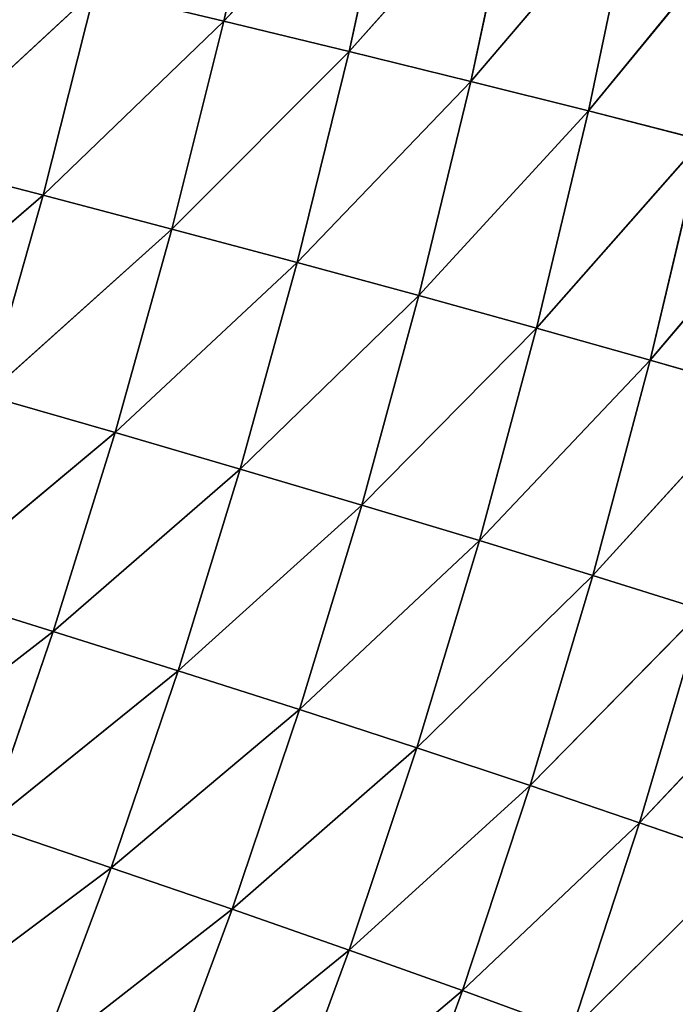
# Model space of a CAD drawing. Extents: x 0 to 500, y 0 to 390.
# Tile 781 of 1056: x 451 to 466, y 128 to 150. Entities that reach past the tile are written whole.
import ezdxf

# ---------------------------------------------------------------- set-up
doc = ezdxf.new("R2010")
doc.units = 0
doc.header["$LTSCALE"] = 25.4
doc.layers.get('0').update_dxf_attribs({"linetype": 'CONTINUOUS'})

# ---------------------------------------------------------------- blocks, each defined once
blk = doc.blocks.new('ATLANTA505_-_S_STL')
at = {"color": 0}
for p, q in [((467.63, 82.051, 258.835), (463.707, 78.807, 262.702)), ((467.63, 82.051, 258.835), (463.707, 78.807, 262.702)), ((467.63, 82.051, 258.835), (465.248, 78.801, 258.007)), ((467.63, 82.051, 258.835), (465.248, 78.801, 258.007)), ((469.054, 82.047, 253.963), (465.248, 78.801, 258.007)), ((469.054, 82.047, 253.963), (465.248, 78.801, 258.007)), ((463.707, 78.807, 262.702), (461.24, 75.668, 261.803)), ((463.707, 78.807, 262.702), (461.24, 75.668, 261.803)), ((463.707, 78.807, 262.702), (465.248, 78.801, 258.007)), ((463.707, 78.807, 262.702), (465.248, 78.801, 258.007)), ((467.967, 78.809, 248.266), (464.192, 75.672, 252.416)), ((467.967, 78.809, 248.266), (464.192, 75.672, 252.416)), ((469.143, 78.823, 243.222), (465.488, 75.685, 247.551)), ((469.143, 78.823, 243.222), (465.488, 75.685, 247.551)), ((467.967, 78.809, 248.266), (465.488, 75.685, 247.551)), ((467.967, 78.809, 248.266), (465.488, 75.685, 247.551)), ((465.248, 78.801, 258.007), (461.24, 75.668, 261.803)), ((465.248, 78.801, 258.007), (461.24, 75.668, 261.803)), ((465.248, 78.801, 258.007), (462.776, 75.666, 257.167)), ((465.248, 78.801, 258.007), (462.776, 75.666, 257.167)), ((466.669, 78.801, 253.195), (462.776, 75.666, 257.167)), ((466.669, 78.801, 253.195), (462.776, 75.666, 257.167)), ((466.669, 78.801, 253.195), (464.192, 75.672, 252.416)), ((466.669, 78.801, 253.195), (464.192, 75.672, 252.416)), ((465.248, 78.801, 258.007), (466.669, 78.801, 253.195)), ((465.248, 78.801, 258.007), (466.669, 78.801, 253.195)), ((466.664, 75.705, 242.572), (462.918, 72.68, 246.826)), ((466.664, 75.705, 242.572), (462.918, 72.68, 246.826)), ((467.718, 75.733, 237.479), (464.093, 72.707, 241.913)), ((467.718, 75.733, 237.479), (464.093, 72.707, 241.913)), ((466.664, 75.705, 242.572), (464.093, 72.707, 241.913)), ((466.664, 75.705, 242.572), (464.093, 72.707, 241.913)), ((466.664, 75.705, 242.572), (465.488, 75.685, 247.551)), ((466.664, 75.705, 242.572), (465.488, 75.685, 247.551)), ((461.24, 75.668, 261.803), (457.036, 72.653, 265.354)), ((461.24, 75.668, 261.803), (457.036, 72.653, 265.354)), ((461.24, 75.668, 261.803), (458.683, 72.648, 260.891)), ((461.24, 75.668, 261.803), (458.683, 72.648, 260.891)), ((462.776, 75.666, 257.167), (458.683, 72.648, 260.891)), ((462.776, 75.666, 257.167), (458.683, 72.648, 260.891)), ((461.24, 75.668, 261.803), (459.585, 75.676, 266.325)), ((461.24, 75.668, 261.803), (459.585, 75.676, 266.325)), ((464.192, 75.672, 252.416), (460.212, 72.651, 256.315)), ((464.192, 75.672, 252.416), (460.212, 72.651, 256.315)), ((462.776, 75.666, 257.167), (460.212, 72.651, 256.315)), ((462.776, 75.666, 257.167), (460.212, 72.651, 256.315)), ((462.776, 75.666, 257.167), (461.24, 75.668, 261.803)), ((462.776, 75.666, 257.167), (461.24, 75.668, 261.803)), ((465.488, 75.685, 247.551), (461.624, 72.662, 251.627)), ((465.488, 75.685, 247.551), (461.624, 72.662, 251.627)), ((464.192, 75.672, 252.416), (461.624, 72.662, 251.627)), ((464.192, 75.672, 252.416), (461.624, 72.662, 251.627)), ((464.192, 75.672, 252.416), (462.776, 75.666, 257.167)), ((464.192, 75.672, 252.416), (462.776, 75.666, 257.167)), ((465.488, 75.685, 247.551), (462.918, 72.68, 246.826)), ((465.488, 75.685, 247.551), (462.918, 72.68, 246.826)), ((465.488, 75.685, 247.551), (464.192, 75.672, 252.416)), ((465.488, 75.685, 247.551), (464.192, 75.672, 252.416)), ((458.683, 72.648, 260.891), (454.397, 69.752, 264.369)), ((458.683, 72.648, 260.891), (454.397, 69.752, 264.369)), ((460.212, 72.651, 256.315), (456.036, 69.752, 259.965)), ((460.212, 72.651, 256.315), (456.036, 69.752, 259.965)), ((458.683, 72.648, 260.891), (456.036, 69.752, 259.965)), ((458.683, 72.648, 260.891), (456.036, 69.752, 259.965)), ((457.036, 72.653, 265.354), (458.683, 72.648, 260.891)), ((457.036, 72.653, 265.354), (458.683, 72.648, 260.891)), ((461.624, 72.662, 251.627), (457.559, 69.759, 255.45)), ((461.624, 72.662, 251.627), (457.559, 69.759, 255.45)), ((460.212, 72.651, 256.315), (457.559, 69.759, 255.45)), ((460.212, 72.651, 256.315), (457.559, 69.759, 255.45)), ((458.683, 72.648, 260.891), (460.212, 72.651, 256.315)), ((458.683, 72.648, 260.891), (460.212, 72.651, 256.315)), ((462.918, 72.68, 246.826), (458.966, 69.775, 250.826)), ((462.918, 72.68, 246.826), (458.966, 69.775, 250.826)), ((461.624, 72.662, 251.627), (458.966, 69.775, 250.826)), ((461.624, 72.662, 251.627), (458.966, 69.775, 250.826)), ((460.212, 72.651, 256.315), (461.624, 72.662, 251.627)), ((460.212, 72.651, 256.315), (461.624, 72.662, 251.627)), ((464.093, 72.707, 241.913), (460.257, 69.799, 246.091)), ((464.093, 72.707, 241.913), (460.257, 69.799, 246.091)), ((462.918, 72.68, 246.826), (460.257, 69.799, 246.091)), ((462.918, 72.68, 246.826), (460.257, 69.799, 246.091)), ((465.149, 72.742, 236.889), (461.432, 69.832, 241.246)), ((465.149, 72.742, 236.889), (461.432, 69.832, 241.246)), ((464.093, 72.707, 241.913), (461.432, 69.832, 241.246)), ((464.093, 72.707, 241.913), (461.432, 69.832, 241.246)), ((461.624, 72.662, 251.627), (462.918, 72.68, 246.826)), ((461.624, 72.662, 251.627), (462.918, 72.68, 246.826)), ((462.918, 72.68, 246.826), (464.093, 72.707, 241.913)), ((462.918, 72.68, 246.826), (464.093, 72.707, 241.913)), ((464.093, 72.707, 241.913), (465.149, 72.742, 236.889)), ((464.093, 72.707, 241.913), (465.149, 72.742, 236.889)), ((456.036, 69.752, 259.965), (451.672, 66.976, 263.368)), ((456.036, 69.752, 259.965), (451.672, 66.976, 263.368)), ((457.559, 69.759, 255.45), (453.301, 66.98, 259.025)), ((457.559, 69.759, 255.45), (453.301, 66.98, 259.025)), ((456.036, 69.752, 259.965), (453.301, 66.98, 259.025)), ((456.036, 69.752, 259.965), (453.301, 66.98, 259.025)), ((456.036, 69.752, 259.965), (454.397, 69.752, 264.369)), ((456.036, 69.752, 259.965), (454.397, 69.752, 264.369)), ((458.966, 69.775, 250.826), (454.817, 66.992, 254.573)), ((458.966, 69.775, 250.826), (454.817, 66.992, 254.573)), ((457.559, 69.759, 255.45), (454.817, 66.992, 254.573)), ((457.559, 69.759, 255.45), (454.817, 66.992, 254.573)), ((457.559, 69.759, 255.45), (456.036, 69.752, 259.965)), ((457.559, 69.759, 255.45), (456.036, 69.752, 259.965)), ((460.257, 69.799, 246.091), (456.22, 67.013, 250.013)), ((460.257, 69.799, 246.091), (456.22, 67.013, 250.013)), ((458.966, 69.775, 250.826), (456.22, 67.013, 250.013)), ((458.966, 69.775, 250.826), (456.22, 67.013, 250.013)), ((461.432, 69.832, 241.246), (457.508, 67.043, 245.345)), ((461.432, 69.832, 241.246), (457.508, 67.043, 245.345)), ((460.257, 69.799, 246.091), (457.508, 67.043, 245.345)), ((460.257, 69.799, 246.091), (457.508, 67.043, 245.345)), ((458.966, 69.775, 250.826), (457.559, 69.759, 255.45)), ((458.966, 69.775, 250.826), (457.559, 69.759, 255.45)), ((462.49, 69.874, 236.291), (458.683, 67.081, 240.569)), ((462.49, 69.874, 236.291), (458.683, 67.081, 240.569)), ((461.432, 69.832, 241.246), (458.683, 67.081, 240.569)), ((461.432, 69.832, 241.246), (458.683, 67.081, 240.569)), ((460.257, 69.799, 246.091), (458.966, 69.775, 250.826)), ((460.257, 69.799, 246.091), (458.966, 69.775, 250.826)), ((461.432, 69.832, 241.246), (460.257, 69.799, 246.091)), ((461.432, 69.832, 241.246), (460.257, 69.799, 246.091)), ((462.49, 69.874, 236.291), (461.432, 69.832, 241.246)), ((462.49, 69.874, 236.291), (461.432, 69.832, 241.246)), ((456.22, 67.013, 250.013), (451.992, 64.35, 253.683)), ((456.22, 67.013, 250.013), (451.992, 64.35, 253.683)), ((457.508, 67.043, 245.345), (453.389, 64.376, 249.188)), ((457.508, 67.043, 245.345), (453.389, 64.376, 249.188)), ((456.22, 67.013, 250.013), (453.389, 64.376, 249.188)), ((456.22, 67.013, 250.013), (453.389, 64.376, 249.188)), ((458.683, 67.081, 240.569), (454.675, 64.411, 244.588)), ((458.683, 67.081, 240.569), (454.675, 64.411, 244.588)), ((457.508, 67.043, 245.345), (454.675, 64.411, 244.588)), ((457.508, 67.043, 245.345), (454.675, 64.411, 244.588)), ((454.817, 66.992, 254.573), (456.22, 67.013, 250.013)), ((454.817, 66.992, 254.573), (456.22, 67.013, 250.013)), ((459.742, 67.129, 235.685), (455.848, 64.455, 239.882)), ((459.742, 67.129, 235.685), (455.848, 64.455, 239.882)), ((458.683, 67.081, 240.569), (455.848, 64.455, 239.882)), ((458.683, 67.081, 240.569), (455.848, 64.455, 239.882)), ((456.22, 67.013, 250.013), (457.508, 67.043, 245.345)), ((456.22, 67.013, 250.013), (457.508, 67.043, 245.345)), ((457.508, 67.043, 245.345), (458.683, 67.081, 240.569)), ((457.508, 67.043, 245.345), (458.683, 67.081, 240.569)), ((458.683, 67.081, 240.569), (459.742, 67.129, 235.685)), ((458.683, 67.081, 240.569), (459.742, 67.129, 235.685)), ((453.301, 66.98, 259.025), (448.864, 64.326, 262.352)), ((453.301, 66.98, 259.025), (448.864, 64.326, 262.352)), ((454.817, 66.992, 254.573), (450.484, 64.334, 258.07)), ((454.817, 66.992, 254.573), (450.484, 64.334, 258.07)), ((453.301, 66.98, 259.025), (450.484, 64.334, 258.07)), ((453.301, 66.98, 259.025), (450.484, 64.334, 258.07)), ((451.672, 66.976, 263.368), (453.301, 66.98, 259.025)), ((451.672, 66.976, 263.368), (453.301, 66.98, 259.025)), ((454.817, 66.992, 254.573), (451.992, 64.35, 253.683)), ((454.817, 66.992, 254.573), (451.992, 64.35, 253.683)), ((453.301, 66.98, 259.025), (454.817, 66.992, 254.573)), ((453.301, 66.98, 259.025), (454.817, 66.992, 254.573)), ((451.992, 64.35, 253.683), (447.585, 61.815, 257.101)), ((451.992, 64.35, 253.683), (447.585, 61.815, 257.101)), ((453.389, 64.376, 249.188), (449.086, 61.836, 252.779)), ((453.389, 64.376, 249.188), (449.086, 61.836, 252.779)), ((451.992, 64.35, 253.683), (449.086, 61.836, 252.779)), ((451.992, 64.35, 253.683), (449.086, 61.836, 252.779)), ((454.675, 64.411, 244.588), (450.477, 61.866, 248.352)), ((454.675, 64.411, 244.588), (450.477, 61.866, 248.352)), ((453.389, 64.376, 249.188), (450.477, 61.866, 248.352)), ((453.389, 64.376, 249.188), (450.477, 61.866, 248.352)), ((451.992, 64.35, 253.683), (450.484, 64.334, 258.07)), ((451.992, 64.35, 253.683), (450.484, 64.334, 258.07)), ((455.848, 64.455, 239.882), (451.759, 61.906, 243.821)), ((455.848, 64.455, 239.882), (451.759, 61.906, 243.821)), ((454.675, 64.411, 244.588), (451.759, 61.906, 243.821)), ((454.675, 64.411, 244.588), (451.759, 61.906, 243.821)), ((453.389, 64.376, 249.188), (451.992, 64.35, 253.683)), ((453.389, 64.376, 249.188), (451.992, 64.35, 253.683)), ((455.848, 64.455, 239.882), (452.932, 61.955, 239.186)), ((455.848, 64.455, 239.882), (452.932, 61.955, 239.186)), ((454.675, 64.411, 244.588), (453.389, 64.376, 249.188)), ((454.675, 64.411, 244.588), (453.389, 64.376, 249.188)), ((455.848, 64.455, 239.882), (454.675, 64.411, 244.588)), ((455.848, 64.455, 239.882), (454.675, 64.411, 244.588)), ((456.91, 64.509, 235.07), (455.848, 64.455, 239.882)), ((456.91, 64.509, 235.07), (455.848, 64.455, 239.882)), ((451.759, 61.906, 243.821), (447.487, 59.484, 247.503)), ((451.759, 61.906, 243.821), (447.487, 59.484, 247.503)), ((452.932, 61.955, 239.186), (448.765, 59.528, 243.042)), ((452.932, 61.955, 239.186), (448.765, 59.528, 243.042)), ((451.759, 61.906, 243.821), (448.765, 59.528, 243.042)), ((451.759, 61.906, 243.821), (448.765, 59.528, 243.042)), ((450.477, 61.866, 248.352), (451.759, 61.906, 243.821)), ((450.477, 61.866, 248.352), (451.759, 61.906, 243.821)), ((451.759, 61.906, 243.821), (452.932, 61.955, 239.186)), ((451.759, 61.906, 243.821), (452.932, 61.955, 239.186))]:
    blk.add_line(p, q, dxfattribs=at)
mesh = blk.add_polyface(dxfattribs=at)
corners = [(466.083, 82.061, 263.588), (467.63, 82.051, 258.835), (463.707, 78.807, 262.702)]
mesh.append_faces([[corners[k] for k in face] for face in [(0, 1, 2)]], dxfattribs={"color": 0})
mesh = blk.add_polyface(dxfattribs=at)
corners = [(467.63, 82.051, 258.835), (465.248, 78.801, 258.007), (463.707, 78.807, 262.702)]
mesh.append_faces([[corners[k] for k in face] for face in [(0, 1, 2)]], dxfattribs={"color": 0})
mesh = blk.add_polyface(dxfattribs=at)
corners = [(467.63, 82.051, 258.835), (469.054, 82.047, 253.963), (465.248, 78.801, 258.007)]
mesh.append_faces([[corners[k] for k in face] for face in [(0, 1, 2)]], dxfattribs={"color": 0})
mesh = blk.add_polyface(dxfattribs=at)
corners = [(469.054, 82.047, 253.963), (466.669, 78.801, 253.195), (465.248, 78.801, 258.007)]
mesh.append_faces([[corners[k] for k in face] for face in [(0, 1, 2)]], dxfattribs={"color": 0})
mesh = blk.add_polyface(dxfattribs=at)
corners = [(463.707, 78.807, 262.702), (461.24, 75.668, 261.803), (459.585, 75.676, 266.325)]
mesh.append_faces([[corners[k] for k in face] for face in [(0, 1, 2)]], dxfattribs={"color": 0})
mesh = blk.add_polyface(dxfattribs=at)
corners = [(463.707, 78.807, 262.702), (465.248, 78.801, 258.007), (461.24, 75.668, 261.803)]
mesh.append_faces([[corners[k] for k in face] for face in [(0, 1, 2)]], dxfattribs={"color": 0})
mesh = blk.add_polyface(dxfattribs=at)
corners = [(467.967, 78.809, 248.266), (464.192, 75.672, 252.416), (466.669, 78.801, 253.195)]
mesh.append_faces([[corners[k] for k in face] for face in [(0, 1, 2)]], dxfattribs={"color": 0})
mesh = blk.add_polyface(dxfattribs=at)
corners = [(467.967, 78.809, 248.266), (465.488, 75.685, 247.551), (464.192, 75.672, 252.416)]
mesh.append_faces([[corners[k] for k in face] for face in [(0, 1, 2)]], dxfattribs={"color": 0})
mesh = blk.add_polyface(dxfattribs=at)
corners = [(469.143, 78.823, 243.222), (465.488, 75.685, 247.551), (467.967, 78.809, 248.266)]
mesh.append_faces([[corners[k] for k in face] for face in [(0, 1, 2)]], dxfattribs={"color": 0})
mesh = blk.add_polyface(dxfattribs=at)
corners = [(469.143, 78.823, 243.222), (466.664, 75.705, 242.572), (465.488, 75.685, 247.551)]
mesh.append_faces([[corners[k] for k in face] for face in [(0, 1, 2)]], dxfattribs={"color": 0})
mesh = blk.add_polyface(dxfattribs=at)
corners = [(465.248, 78.801, 258.007), (462.776, 75.666, 257.167), (461.24, 75.668, 261.803)]
mesh.append_faces([[corners[k] for k in face] for face in [(0, 1, 2)]], dxfattribs={"color": 0})
mesh = blk.add_polyface(dxfattribs=at)
corners = [(466.669, 78.801, 253.195), (462.776, 75.666, 257.167), (465.248, 78.801, 258.007)]
mesh.append_faces([[corners[k] for k in face] for face in [(0, 1, 2)]], dxfattribs={"color": 0})
mesh = blk.add_polyface(dxfattribs=at)
corners = [(466.669, 78.801, 253.195), (464.192, 75.672, 252.416), (462.776, 75.666, 257.167)]
mesh.append_faces([[corners[k] for k in face] for face in [(0, 1, 2)]], dxfattribs={"color": 0})
mesh = blk.add_polyface(dxfattribs=at)
corners = [(466.664, 75.705, 242.572), (462.918, 72.68, 246.826), (465.488, 75.685, 247.551)]
mesh.append_faces([[corners[k] for k in face] for face in [(0, 1, 2)]], dxfattribs={"color": 0})
mesh = blk.add_polyface(dxfattribs=at)
corners = [(466.664, 75.705, 242.572), (464.093, 72.707, 241.913), (462.918, 72.68, 246.826)]
mesh.append_faces([[corners[k] for k in face] for face in [(0, 1, 2)]], dxfattribs={"color": 0})
mesh = blk.add_polyface(dxfattribs=at)
corners = [(467.718, 75.733, 237.479), (464.093, 72.707, 241.913), (466.664, 75.705, 242.572)]
mesh.append_faces([[corners[k] for k in face] for face in [(0, 1, 2)]], dxfattribs={"color": 0})
mesh = blk.add_polyface(dxfattribs=at)
corners = [(467.718, 75.733, 237.479), (465.149, 72.742, 236.889), (464.093, 72.707, 241.913)]
mesh.append_faces([[corners[k] for k in face] for face in [(0, 1, 2)]], dxfattribs={"color": 0})
mesh = blk.add_polyface(dxfattribs=at)
corners = [(459.585, 75.676, 266.325), (461.24, 75.668, 261.803), (457.036, 72.653, 265.354)]
mesh.append_faces([[corners[k] for k in face] for face in [(0, 1, 2)]], dxfattribs={"color": 0})
mesh = blk.add_polyface(dxfattribs=at)
corners = [(461.24, 75.668, 261.803), (458.683, 72.648, 260.891), (457.036, 72.653, 265.354)]
mesh.append_faces([[corners[k] for k in face] for face in [(0, 1, 2)]], dxfattribs={"color": 0})
mesh = blk.add_polyface(dxfattribs=at)
corners = [(461.24, 75.668, 261.803), (462.776, 75.666, 257.167), (458.683, 72.648, 260.891)]
mesh.append_faces([[corners[k] for k in face] for face in [(0, 1, 2)]], dxfattribs={"color": 0})
mesh = blk.add_polyface(dxfattribs=at)
corners = [(462.776, 75.666, 257.167), (460.212, 72.651, 256.315), (458.683, 72.648, 260.891)]
mesh.append_faces([[corners[k] for k in face] for face in [(0, 1, 2)]], dxfattribs={"color": 0})
mesh = blk.add_polyface(dxfattribs=at)
corners = [(464.192, 75.672, 252.416), (460.212, 72.651, 256.315), (462.776, 75.666, 257.167)]
mesh.append_faces([[corners[k] for k in face] for face in [(0, 1, 2)]], dxfattribs={"color": 0})
mesh = blk.add_polyface(dxfattribs=at)
corners = [(464.192, 75.672, 252.416), (461.624, 72.662, 251.627), (460.212, 72.651, 256.315)]
mesh.append_faces([[corners[k] for k in face] for face in [(0, 1, 2)]], dxfattribs={"color": 0})
mesh = blk.add_polyface(dxfattribs=at)
corners = [(465.488, 75.685, 247.551), (461.624, 72.662, 251.627), (464.192, 75.672, 252.416)]
mesh.append_faces([[corners[k] for k in face] for face in [(0, 1, 2)]], dxfattribs={"color": 0})
mesh = blk.add_polyface(dxfattribs=at)
corners = [(465.488, 75.685, 247.551), (462.918, 72.68, 246.826), (461.624, 72.662, 251.627)]
mesh.append_faces([[corners[k] for k in face] for face in [(0, 1, 2)]], dxfattribs={"color": 0})
mesh = blk.add_polyface(dxfattribs=at)
corners = [(457.036, 72.653, 265.354), (458.683, 72.648, 260.891), (454.397, 69.752, 264.369)]
mesh.append_faces([[corners[k] for k in face] for face in [(0, 1, 2)]], dxfattribs={"color": 0})
mesh = blk.add_polyface(dxfattribs=at)
corners = [(454.397, 69.752, 264.369), (458.683, 72.648, 260.891), (456.036, 69.752, 259.965)]
mesh.append_faces([[corners[k] for k in face] for face in [(0, 1, 2)]], dxfattribs={"color": 0})
mesh = blk.add_polyface(dxfattribs=at)
corners = [(458.683, 72.648, 260.891), (460.212, 72.651, 256.315), (456.036, 69.752, 259.965)]
mesh.append_faces([[corners[k] for k in face] for face in [(0, 1, 2)]], dxfattribs={"color": 0})
mesh = blk.add_polyface(dxfattribs=at)
corners = [(456.036, 69.752, 259.965), (460.212, 72.651, 256.315), (457.559, 69.759, 255.45)]
mesh.append_faces([[corners[k] for k in face] for face in [(0, 1, 2)]], dxfattribs={"color": 0})
mesh = blk.add_polyface(dxfattribs=at)
corners = [(460.212, 72.651, 256.315), (461.624, 72.662, 251.627), (457.559, 69.759, 255.45)]
mesh.append_faces([[corners[k] for k in face] for face in [(0, 1, 2)]], dxfattribs={"color": 0})
mesh = blk.add_polyface(dxfattribs=at)
corners = [(457.559, 69.759, 255.45), (461.624, 72.662, 251.627), (458.966, 69.775, 250.826)]
mesh.append_faces([[corners[k] for k in face] for face in [(0, 1, 2)]], dxfattribs={"color": 0})
mesh = blk.add_polyface(dxfattribs=at)
corners = [(462.918, 72.68, 246.826), (458.966, 69.775, 250.826), (461.624, 72.662, 251.627)]
mesh.append_faces([[corners[k] for k in face] for face in [(0, 1, 2)]], dxfattribs={"color": 0})
mesh = blk.add_polyface(dxfattribs=at)
corners = [(462.918, 72.68, 246.826), (460.257, 69.799, 246.091), (458.966, 69.775, 250.826)]
mesh.append_faces([[corners[k] for k in face] for face in [(0, 1, 2)]], dxfattribs={"color": 0})
mesh = blk.add_polyface(dxfattribs=at)
corners = [(464.093, 72.707, 241.913), (460.257, 69.799, 246.091), (462.918, 72.68, 246.826)]
mesh.append_faces([[corners[k] for k in face] for face in [(0, 1, 2)]], dxfattribs={"color": 0})
mesh = blk.add_polyface(dxfattribs=at)
corners = [(464.093, 72.707, 241.913), (461.432, 69.832, 241.246), (460.257, 69.799, 246.091)]
mesh.append_faces([[corners[k] for k in face] for face in [(0, 1, 2)]], dxfattribs={"color": 0})
mesh = blk.add_polyface(dxfattribs=at)
corners = [(465.149, 72.742, 236.889), (461.432, 69.832, 241.246), (464.093, 72.707, 241.913)]
mesh.append_faces([[corners[k] for k in face] for face in [(0, 1, 2)]], dxfattribs={"color": 0})
mesh = blk.add_polyface(dxfattribs=at)
corners = [(465.149, 72.742, 236.889), (462.49, 69.874, 236.291), (461.432, 69.832, 241.246)]
mesh.append_faces([[corners[k] for k in face] for face in [(0, 1, 2)]], dxfattribs={"color": 0})
mesh = blk.add_polyface(dxfattribs=at)
corners = [(454.397, 69.752, 264.369), (456.036, 69.752, 259.965), (451.672, 66.976, 263.368)]
mesh.append_faces([[corners[k] for k in face] for face in [(0, 1, 2)]], dxfattribs={"color": 0})
mesh = blk.add_polyface(dxfattribs=at)
corners = [(451.672, 66.976, 263.368), (456.036, 69.752, 259.965), (453.301, 66.98, 259.025)]
mesh.append_faces([[corners[k] for k in face] for face in [(0, 1, 2)]], dxfattribs={"color": 0})
mesh = blk.add_polyface(dxfattribs=at)
corners = [(456.036, 69.752, 259.965), (457.559, 69.759, 255.45), (453.301, 66.98, 259.025)]
mesh.append_faces([[corners[k] for k in face] for face in [(0, 1, 2)]], dxfattribs={"color": 0})
mesh = blk.add_polyface(dxfattribs=at)
corners = [(453.301, 66.98, 259.025), (457.559, 69.759, 255.45), (454.817, 66.992, 254.573)]
mesh.append_faces([[corners[k] for k in face] for face in [(0, 1, 2)]], dxfattribs={"color": 0})
mesh = blk.add_polyface(dxfattribs=at)
corners = [(457.559, 69.759, 255.45), (458.966, 69.775, 250.826), (454.817, 66.992, 254.573)]
mesh.append_faces([[corners[k] for k in face] for face in [(0, 1, 2)]], dxfattribs={"color": 0})
mesh = blk.add_polyface(dxfattribs=at)
corners = [(454.817, 66.992, 254.573), (458.966, 69.775, 250.826), (456.22, 67.013, 250.013)]
mesh.append_faces([[corners[k] for k in face] for face in [(0, 1, 2)]], dxfattribs={"color": 0})
mesh = blk.add_polyface(dxfattribs=at)
corners = [(458.966, 69.775, 250.826), (460.257, 69.799, 246.091), (456.22, 67.013, 250.013)]
mesh.append_faces([[corners[k] for k in face] for face in [(0, 1, 2)]], dxfattribs={"color": 0})
mesh = blk.add_polyface(dxfattribs=at)
corners = [(456.22, 67.013, 250.013), (460.257, 69.799, 246.091), (457.508, 67.043, 245.345)]
mesh.append_faces([[corners[k] for k in face] for face in [(0, 1, 2)]], dxfattribs={"color": 0})
mesh = blk.add_polyface(dxfattribs=at)
corners = [(460.257, 69.799, 246.091), (461.432, 69.832, 241.246), (457.508, 67.043, 245.345)]
mesh.append_faces([[corners[k] for k in face] for face in [(0, 1, 2)]], dxfattribs={"color": 0})
mesh = blk.add_polyface(dxfattribs=at)
corners = [(457.508, 67.043, 245.345), (461.432, 69.832, 241.246), (458.683, 67.081, 240.569)]
mesh.append_faces([[corners[k] for k in face] for face in [(0, 1, 2)]], dxfattribs={"color": 0})
mesh = blk.add_polyface(dxfattribs=at)
corners = [(461.432, 69.832, 241.246), (462.49, 69.874, 236.291), (458.683, 67.081, 240.569)]
mesh.append_faces([[corners[k] for k in face] for face in [(0, 1, 2)]], dxfattribs={"color": 0})
mesh = blk.add_polyface(dxfattribs=at)
corners = [(458.683, 67.081, 240.569), (462.49, 69.874, 236.291), (459.742, 67.129, 235.685)]
mesh.append_faces([[corners[k] for k in face] for face in [(0, 1, 2)]], dxfattribs={"color": 0})
mesh = blk.add_polyface(dxfattribs=at)
corners = [(454.817, 66.992, 254.573), (456.22, 67.013, 250.013), (451.992, 64.35, 253.683)]
mesh.append_faces([[corners[k] for k in face] for face in [(0, 1, 2)]], dxfattribs={"color": 0})
mesh = blk.add_polyface(dxfattribs=at)
corners = [(451.992, 64.35, 253.683), (456.22, 67.013, 250.013), (453.389, 64.376, 249.188)]
mesh.append_faces([[corners[k] for k in face] for face in [(0, 1, 2)]], dxfattribs={"color": 0})
mesh = blk.add_polyface(dxfattribs=at)
corners = [(456.22, 67.013, 250.013), (457.508, 67.043, 245.345), (453.389, 64.376, 249.188)]
mesh.append_faces([[corners[k] for k in face] for face in [(0, 1, 2)]], dxfattribs={"color": 0})
mesh = blk.add_polyface(dxfattribs=at)
corners = [(453.389, 64.376, 249.188), (457.508, 67.043, 245.345), (454.675, 64.411, 244.588)]
mesh.append_faces([[corners[k] for k in face] for face in [(0, 1, 2)]], dxfattribs={"color": 0})
mesh = blk.add_polyface(dxfattribs=at)
corners = [(457.508, 67.043, 245.345), (458.683, 67.081, 240.569), (454.675, 64.411, 244.588)]
mesh.append_faces([[corners[k] for k in face] for face in [(0, 1, 2)]], dxfattribs={"color": 0})
mesh = blk.add_polyface(dxfattribs=at)
corners = [(454.675, 64.411, 244.588), (458.683, 67.081, 240.569), (455.848, 64.455, 239.882)]
mesh.append_faces([[corners[k] for k in face] for face in [(0, 1, 2)]], dxfattribs={"color": 0})
mesh = blk.add_polyface(dxfattribs=at)
corners = [(458.683, 67.081, 240.569), (459.742, 67.129, 235.685), (455.848, 64.455, 239.882)]
mesh.append_faces([[corners[k] for k in face] for face in [(0, 1, 2)]], dxfattribs={"color": 0})
mesh = blk.add_polyface(dxfattribs=at)
corners = [(455.848, 64.455, 239.882), (459.742, 67.129, 235.685), (456.91, 64.509, 235.07)]
mesh.append_faces([[corners[k] for k in face] for face in [(0, 1, 2)]], dxfattribs={"color": 0})
mesh = blk.add_polyface(dxfattribs=at)
corners = [(451.672, 66.976, 263.368), (453.301, 66.98, 259.025), (448.864, 64.326, 262.352)]
mesh.append_faces([[corners[k] for k in face] for face in [(0, 1, 2)]], dxfattribs={"color": 0})
mesh = blk.add_polyface(dxfattribs=at)
corners = [(448.864, 64.326, 262.352), (453.301, 66.98, 259.025), (450.484, 64.334, 258.07)]
mesh.append_faces([[corners[k] for k in face] for face in [(0, 1, 2)]], dxfattribs={"color": 0})
mesh = blk.add_polyface(dxfattribs=at)
corners = [(453.301, 66.98, 259.025), (454.817, 66.992, 254.573), (450.484, 64.334, 258.07)]
mesh.append_faces([[corners[k] for k in face] for face in [(0, 1, 2)]], dxfattribs={"color": 0})
mesh = blk.add_polyface(dxfattribs=at)
corners = [(450.484, 64.334, 258.07), (454.817, 66.992, 254.573), (451.992, 64.35, 253.683)]
mesh.append_faces([[corners[k] for k in face] for face in [(0, 1, 2)]], dxfattribs={"color": 0})
mesh = blk.add_polyface(dxfattribs=at)
corners = [(450.484, 64.334, 258.07), (451.992, 64.35, 253.683), (447.585, 61.815, 257.101)]
mesh.append_faces([[corners[k] for k in face] for face in [(0, 1, 2)]], dxfattribs={"color": 0})
mesh = blk.add_polyface(dxfattribs=at)
corners = [(447.585, 61.815, 257.101), (451.992, 64.35, 253.683), (449.086, 61.836, 252.779)]
mesh.append_faces([[corners[k] for k in face] for face in [(0, 1, 2)]], dxfattribs={"color": 0})
mesh = blk.add_polyface(dxfattribs=at)
corners = [(451.992, 64.35, 253.683), (453.389, 64.376, 249.188), (449.086, 61.836, 252.779)]
mesh.append_faces([[corners[k] for k in face] for face in [(0, 1, 2)]], dxfattribs={"color": 0})
mesh = blk.add_polyface(dxfattribs=at)
corners = [(449.086, 61.836, 252.779), (453.389, 64.376, 249.188), (450.477, 61.866, 248.352)]
mesh.append_faces([[corners[k] for k in face] for face in [(0, 1, 2)]], dxfattribs={"color": 0})
mesh = blk.add_polyface(dxfattribs=at)
corners = [(453.389, 64.376, 249.188), (454.675, 64.411, 244.588), (450.477, 61.866, 248.352)]
mesh.append_faces([[corners[k] for k in face] for face in [(0, 1, 2)]], dxfattribs={"color": 0})
mesh = blk.add_polyface(dxfattribs=at)
corners = [(450.477, 61.866, 248.352), (454.675, 64.411, 244.588), (451.759, 61.906, 243.821)]
mesh.append_faces([[corners[k] for k in face] for face in [(0, 1, 2)]], dxfattribs={"color": 0})
mesh = blk.add_polyface(dxfattribs=at)
corners = [(454.675, 64.411, 244.588), (455.848, 64.455, 239.882), (451.759, 61.906, 243.821)]
mesh.append_faces([[corners[k] for k in face] for face in [(0, 1, 2)]], dxfattribs={"color": 0})
mesh = blk.add_polyface(dxfattribs=at)
corners = [(451.759, 61.906, 243.821), (455.848, 64.455, 239.882), (452.932, 61.955, 239.186)]
mesh.append_faces([[corners[k] for k in face] for face in [(0, 1, 2)]], dxfattribs={"color": 0})
mesh = blk.add_polyface(dxfattribs=at)
corners = [(455.848, 64.455, 239.882), (456.91, 64.509, 235.07), (452.932, 61.955, 239.186)]
mesh.append_faces([[corners[k] for k in face] for face in [(0, 1, 2)]], dxfattribs={"color": 0})
mesh = blk.add_polyface(dxfattribs=at)
corners = [(450.477, 61.866, 248.352), (451.759, 61.906, 243.821), (447.487, 59.484, 247.503)]
mesh.append_faces([[corners[k] for k in face] for face in [(0, 1, 2)]], dxfattribs={"color": 0})
mesh = blk.add_polyface(dxfattribs=at)
corners = [(447.487, 59.484, 247.503), (451.759, 61.906, 243.821), (448.765, 59.528, 243.042)]
mesh.append_faces([[corners[k] for k in face] for face in [(0, 1, 2)]], dxfattribs={"color": 0})
mesh = blk.add_polyface(dxfattribs=at)
corners = [(451.759, 61.906, 243.821), (452.932, 61.955, 239.186), (448.765, 59.528, 243.042)]
mesh.append_faces([[corners[k] for k in face] for face in [(0, 1, 2)]], dxfattribs={"color": 0})
mesh = blk.add_polyface(dxfattribs=at)
corners = [(448.765, 59.528, 243.042), (452.932, 61.955, 239.186), (449.935, 59.582, 238.48)]
mesh.append_faces([[corners[k] for k in face] for face in [(0, 1, 2)]], dxfattribs={"color": 0})

msp = doc.modelspace()

# ---------------------------------------------------------------- block references
at = {"color": 254, "extrusion": (0, -1, 1.11022e-16)}
msp.add_blockref('ATLANTA505_-_S_STL', (-0.149, -0.01, -389.852), dxfattribs=at)

doc.saveas('drawing.dxf')
